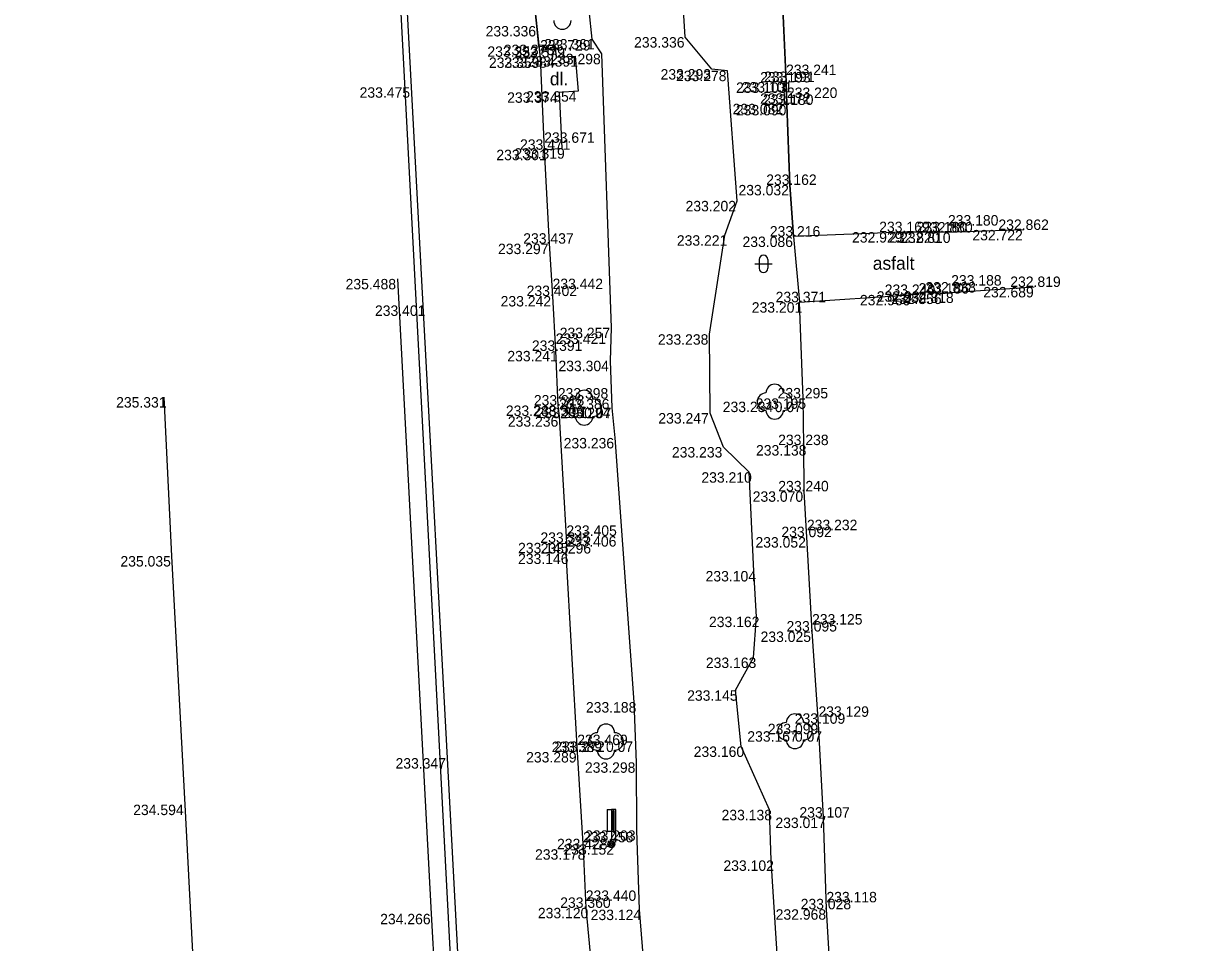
# Model space of a CAD drawing. Extents: x -599516 to -599132, y -1163668 to -1163119.
# Drawn here: x -599515.16 to -599481.19, y -1163296.64 to -1163270.22 of the extents above; entities that cross this region are included whole.
import ezdxf

# ---------------------------------------------------------------- set-up
doc = ezdxf.new("R2010")
doc.units = 0
for name, color, linetype in [('_ZEMERENI OBLAST', 7, 'Continuous'), ('Bod-oznac1', 7, 'Continuous'), ('Bod-oznac2', 7, 'Continuous'), ('Bod-oznac3', 7, 'Continuous'), ('Bod-vyska1', 7, 'Continuous'), ('Bod-vyska2', 7, 'Continuous'), ('Bod-vyska3', 7, 'Continuous'), ('Z_cela-hrobu-dolni-linie', 7, 'Continuous'), ('Z_cela-hrobu-horni-linie', 7, 'Continuous'), ('Z_chodnik', 7, 'Continuous'), ('Z_komunikace', 7, 'Continuous'), ('Z_kultury-znacky', 7, 'Continuous'), ('Z_nove-stromy-prumer-kmene', 7, 'Continuous'), ('Z_popis-budov-povrchu', 7, 'Continuous'), ('Z_stromy-nove-vysazene', 7, 'Continuous'), ('Z_zdi-ohradni', 7, 'Continuous'), ('Z_znacky-ostatni-orientacni-sloupek', 7, 'Continuous'), ('Z_zpevnene-plochy', 7, 'Continuous')]:
    doc.layers.add(name, color=color, linetype=linetype)

msp = doc.modelspace()

# ---------------------------------------------------------------- linework, layer by layer
at = {"layer": '_ZEMERENI OBLAST'}
msp.add_lwpolyline([(-599246.21, -1163173.61), (-599310.76, -1163161.2), (-599382.471, -1163147.382), (-599418.511, -1163140.298), (-599415.805, -1163126.425), (-599441.73, -1163121.594), (-599445.004, -1163135.25), (-599483.712, -1163127.751), (-599506.25, -1163123.345), (-599510.771, -1163146.476), (-599502.636, -1163301.975), (-599510.038, -1163302.355), (-599510.12, -1163309.17), (-599515.16, -1163309.664), (-599511.204, -1163380.278), (-599506.35, -1163380.56), (-599506.01, -1163391.1), (-599497.946, -1163390.674), (-599491.96, -1163502.01)], dxfattribs=at)
at = {"layer": 'Bod-oznac1'}
for p, q in [((-599500.41, -1163270.289), (-599500.41, -1163270.289)), ((-599498.83, -1163270.663), (-599498.83, -1163270.663)), ((-599496.143, -1163270.609), (-599496.143, -1163270.609)), ((-599500.348, -1163270.875), (-599500.348, -1163270.875)), ((-599499.887, -1163270.826), (-599499.887, -1163270.826)), ((-599498.551, -1163271.088), (-599498.551, -1163271.088)), ((-599500.315, -1163271.194), (-599500.315, -1163271.194)), ((-599499.854, -1163271.189), (-599499.854, -1163271.189)), ((-599499.31, -1163271.158), (-599499.31, -1163271.158)), ((-599495.381, -1163271.529), (-599495.381, -1163271.529)), ((-599494.924, -1163271.575), (-599494.924, -1163271.575)), ((-599504.007, -1163272.052), (-599504.007, -1163272.052)), ((-599493.305, -1163271.912), (-599493.305, -1163271.912)), ((-599493.244, -1163271.899), (-599493.244, -1163271.899)), ((-599499.766, -1163272.197), (-599499.766, -1163272.197)), ((-599499.224, -1163272.165), (-599499.224, -1163272.165)), ((-599493.3, -1163272.527), (-599493.3, -1163272.527)), ((-599493.219, -1163272.559), (-599493.219, -1163272.559)), ((-599499.689, -1163273.804), (-599499.689, -1163273.804)), ((-599500.196, -1163273.848), (-599500.196, -1163273.848)), ((-599493.132, -1163274.859), (-599493.132, -1163274.859)), ((-599494.653, -1163275.318), (-599494.653, -1163275.318)), ((-599489.889, -1163276.217), (-599489.889, -1163276.217)), ((-599488.802, -1163276.221), (-599488.802, -1163276.221)), ((-599486.405, -1163276.153), (-599486.405, -1163276.153)), ((-599500.052, -1163276.548), (-599500.052, -1163276.548)), ((-599495.005, -1163276.306), (-599495.005, -1163276.306)), ((-599493.028, -1163276.344), (-599493.028, -1163276.344)), ((-599488.59, -1163276.227), (-599488.59, -1163276.227)), ((-599504.412, -1163277.562), (-599504.412, -1163277.562)), ((-599489.155, -1163277.917), (-599489.155, -1163277.917)), ((-599486.116, -1163277.793), (-599486.116, -1163277.793)), ((-599499.956, -1163278.054), (-599499.956, -1163278.054)), ((-599492.854, -1163278.232), (-599492.854, -1163278.232)), ((-599489.663, -1163278.022), (-599489.663, -1163278.022)), ((-599488.753, -1163277.984), (-599488.753, -1163277.984)), ((-599488.498, -1163277.953), (-599488.498, -1163277.953)), ((-599503.674, -1163278.325), (-599503.674, -1163278.325)), ((-599498.267, -1163278.965), (-599498.267, -1163278.965)), ((-599495.445, -1163279.153), (-599495.445, -1163279.153)), ((-599499.867, -1163279.631), (-599499.867, -1163279.631)), ((-599498.296, -1163279.915), (-599498.296, -1163279.915)), ((-599511.124, -1163280.961), (-599511.124, -1163280.961)), ((-599499.805, -1163281.202), (-599499.805, -1163281.202)), ((-599499.048, -1163281.265), (-599499.048, -1163281.265)), ((-599498.257, -1163281.266), (-599498.257, -1163281.266)), ((-599493.571, -1163281.092), (-599493.571, -1163281.092)), ((-599492.751, -1163280.997), (-599492.751, -1163280.997)), ((-599499.771, -1163281.511), (-599499.771, -1163281.511)), ((-599495.421, -1163281.42), (-599495.421, -1163281.42)), ((-599498.167, -1163282.135), (-599498.167, -1163282.135)), ((-599495.043, -1163282.397), (-599495.043, -1163282.397)), ((-599492.73, -1163282.341), (-599492.73, -1163282.341)), ((-599494.302, -1163283.121), (-599494.302, -1163283.121)), ((-599492.723, -1163283.67), (-599492.723, -1163283.67)), ((-599492.644, -1163284.987), (-599492.644, -1163284.987)), ((-599499.559, -1163285.151), (-599499.559, -1163285.151)), ((-599510.898, -1163285.532), (-599510.898, -1163285.532)), ((-599499.57, -1163285.459), (-599499.57, -1163285.459)), ((-599494.17, -1163285.961), (-599494.17, -1163285.961)), ((-599494.094, -1163287.274), (-599494.094, -1163287.274)), ((-599492.497, -1163287.701), (-599492.497, -1163287.701)), ((-599494.183, -1163288.45), (-599494.183, -1163288.45)), ((-599494.698, -1163289.392), (-599494.698, -1163289.392)), ((-599497.619, -1163289.731), (-599497.619, -1163289.731)), ((-599492.312, -1163290.353), (-599492.312, -1163290.353)), ((-599492.99, -1163290.568), (-599492.99, -1163290.568)), ((-599499.246, -1163291.167), (-599499.246, -1163291.167)), ((-599498.421, -1163290.863), (-599498.421, -1163290.863)), ((-599494.535, -1163291.007), (-599494.535, -1163291.007)), ((-599502.975, -1163291.342), (-599502.975, -1163291.342)), ((-599497.555, -1163291.463), (-599497.555, -1163291.463)), ((-599510.518, -1163292.68), (-599510.518, -1163292.68)), ((-599493.72, -1163292.828), (-599493.72, -1163292.828)), ((-599492.172, -1163293.052), (-599492.172, -1163293.052)), ((-599497.54, -1163293.419), (-599497.54, -1163293.419)), ((-599498.263, -1163293.818), (-599498.263, -1163293.818)), ((-599499.081, -1163293.962), (-599499.081, -1163293.962)), ((-599493.668, -1163294.283), (-599493.668, -1163294.283)), ((-599503.442, -1163295.819), (-599503.442, -1163295.819)), ((-599499.002, -1163295.647), (-599499.002, -1163295.647)), ((-599497.471, -1163295.699), (-599497.471, -1163295.699)), ((-599492.084, -1163295.688), (-599492.084, -1163295.688))]:
    msp.add_line(p, q, dxfattribs=at)
at = {"layer": 'Bod-oznac2'}
for p, q in [((-599500.315, -1163271.194), (-599500.315, -1163271.194)), ((-599493.305, -1163271.912), (-599493.305, -1163271.912)), ((-599493.244, -1163271.899), (-599493.244, -1163271.899)), ((-599493.3, -1163272.527), (-599493.3, -1163272.527)), ((-599493.219, -1163272.559), (-599493.219, -1163272.559)), ((-599500.196, -1163273.848), (-599500.196, -1163273.848)), ((-599493.132, -1163274.859), (-599493.132, -1163274.859)), ((-599489.889, -1163276.217), (-599489.889, -1163276.217)), ((-599488.802, -1163276.221), (-599488.802, -1163276.221)), ((-599486.405, -1163276.153), (-599486.405, -1163276.153)), ((-599500.052, -1163276.548), (-599500.052, -1163276.548)), ((-599493.028, -1163276.344), (-599493.028, -1163276.344)), ((-599488.59, -1163276.227), (-599488.59, -1163276.227)), ((-599486.116, -1163277.793), (-599486.116, -1163277.793)), ((-599499.956, -1163278.054), (-599499.956, -1163278.054)), ((-599492.854, -1163278.232), (-599492.854, -1163278.232)), ((-599489.663, -1163278.022), (-599489.663, -1163278.022)), ((-599488.753, -1163277.984), (-599488.753, -1163277.984)), ((-599488.498, -1163277.953), (-599488.498, -1163277.953)), ((-599499.867, -1163279.631), (-599499.867, -1163279.631)), ((-599499.805, -1163281.202), (-599499.805, -1163281.202)), ((-599492.751, -1163280.997), (-599492.751, -1163280.997)), ((-599499.771, -1163281.511), (-599499.771, -1163281.511)), ((-599492.73, -1163282.341), (-599492.73, -1163282.341)), ((-599492.723, -1163283.67), (-599492.723, -1163283.67)), ((-599492.644, -1163284.987), (-599492.644, -1163284.987)), ((-599499.559, -1163285.151), (-599499.559, -1163285.151)), ((-599499.57, -1163285.459), (-599499.57, -1163285.459)), ((-599492.497, -1163287.701), (-599492.497, -1163287.701)), ((-599492.312, -1163290.353), (-599492.312, -1163290.353)), ((-599499.246, -1163291.167), (-599499.246, -1163291.167)), ((-599492.172, -1163293.052), (-599492.172, -1163293.052)), ((-599499.081, -1163293.962), (-599499.081, -1163293.962)), ((-599499.002, -1163295.647), (-599499.002, -1163295.647)), ((-599492.084, -1163295.688), (-599492.084, -1163295.688))]:
    msp.add_line(p, q, dxfattribs=at)
at = {"layer": 'Bod-oznac3'}
for p, q in [((-599500.315, -1163271.194), (-599500.315, -1163271.194)), ((-599493.244, -1163271.899), (-599493.244, -1163271.899)), ((-599493.219, -1163272.559), (-599493.219, -1163272.559)), ((-599500.196, -1163273.848), (-599500.196, -1163273.848)), ((-599488.59, -1163276.227), (-599488.59, -1163276.227)), ((-599499.956, -1163278.054), (-599499.956, -1163278.054)), ((-599488.498, -1163277.953), (-599488.498, -1163277.953)), ((-599499.867, -1163279.631), (-599499.867, -1163279.631)), ((-599499.805, -1163281.202), (-599499.805, -1163281.202)), ((-599499.771, -1163281.511), (-599499.771, -1163281.511)), ((-599492.644, -1163284.987), (-599492.644, -1163284.987)), ((-599499.559, -1163285.151), (-599499.559, -1163285.151)), ((-599499.57, -1163285.459), (-599499.57, -1163285.459)), ((-599492.497, -1163287.701), (-599492.497, -1163287.701)), ((-599492.312, -1163290.353), (-599492.312, -1163290.353)), ((-599499.246, -1163291.167), (-599499.246, -1163291.167)), ((-599499.081, -1163293.962), (-599499.081, -1163293.962)), ((-599499.002, -1163295.647), (-599499.002, -1163295.647)), ((-599492.084, -1163295.688), (-599492.084, -1163295.688))]:
    msp.add_line(p, q, dxfattribs=at)
at = {"layer": 'Z_cela-hrobu-dolni-linie'}
for p, q in [((-599500.348, -1163270.875), (-599500.315, -1163271.194)), ((-599500.315, -1163271.194), (-599500.196, -1163273.848))]:
    msp.add_line(p, q, dxfattribs=at)
for points in [[(-599494.548, -1163247.621), (-599494.518, -1163248.968), (-599494.344, -1163251.823), (-599494.202, -1163254.684), (-599494.031, -1163257.489), (-599493.93, -1163260.166), (-599493.773, -1163262.86), (-599493.611, -1163265.567), (-599493.422, -1163268.186), (-599493.346, -1163269.573), (-599493.244, -1163271.899), (-599493.219, -1163272.559), (-599493.132, -1163274.859), (-599493.028, -1163276.344)], [(-599500.348, -1163270.875), (-599500.41, -1163270.289), (-599500.465, -1163269.769), (-599500.574, -1163269.754), (-599500.582, -1163268.691)], [(-599500.196, -1163273.848), (-599500.052, -1163276.548), (-599499.956, -1163278.054), (-599499.867, -1163279.631), (-599499.805, -1163281.202), (-599499.771, -1163281.511), (-599499.559, -1163285.151), (-599499.57, -1163285.459), (-599499.246, -1163291.167), (-599499.081, -1163293.962), (-599499.002, -1163295.647), (-599498.721, -1163298.601), (-599498.621, -1163302.682)], [(-599491.449, -1163306.566), (-599491.719, -1163302.516), (-599491.834, -1163299.801), (-599491.922, -1163298.461), (-599492.084, -1163295.688), (-599492.172, -1163293.052), (-599492.312, -1163290.353), (-599492.497, -1163287.701), (-599492.644, -1163284.987), (-599492.723, -1163283.67), (-599492.73, -1163282.341), (-599492.751, -1163280.997), (-599492.854, -1163278.232)]]:
    msp.add_lwpolyline(points, dxfattribs=at)
at = {"layer": 'Z_cela-hrobu-horni-linie'}
for points in [[(-599489.889, -1163276.217), (-599493.028, -1163276.344), (-599493.132, -1163274.859), (-599493.219, -1163272.559), (-599493.219, -1163272.559), (-599493.244, -1163271.899), (-599493.244, -1163271.899), (-599493.346, -1163269.573), (-599493.346, -1163269.573), (-599493.422, -1163268.186)], [(-599500.465, -1163269.769), (-599500.315, -1163271.194), (-599500.315, -1163271.194), (-599500.196, -1163273.848), (-599500.196, -1163273.848), (-599500.052, -1163276.548), (-599499.956, -1163278.054), (-599499.956, -1163278.054), (-599499.867, -1163279.631), (-599499.867, -1163279.631), (-599499.805, -1163281.202), (-599499.805, -1163281.202), (-599499.771, -1163281.511), (-599499.771, -1163281.511), (-599499.559, -1163285.151), (-599499.559, -1163285.151), (-599499.57, -1163285.459), (-599499.57, -1163285.459), (-599499.246, -1163291.167), (-599499.246, -1163291.167), (-599499.081, -1163293.962), (-599499.081, -1163293.962), (-599499.002, -1163295.647), (-599499.002, -1163295.647), (-599498.721, -1163298.601)], [(-599486.405, -1163276.153), (-599488.59, -1163276.227), (-599488.59, -1163276.227), (-599488.802, -1163276.221)], [(-599488.753, -1163277.984), (-599488.498, -1163277.953), (-599488.498, -1163277.953), (-599486.116, -1163277.793)], [(-599488.227, -1163306.623), (-599491.428, -1163306.82), (-599491.449, -1163306.566), (-599491.719, -1163302.516), (-599491.719, -1163302.516), (-599491.834, -1163299.801), (-599491.834, -1163299.801), (-599491.922, -1163298.461), (-599491.922, -1163298.461), (-599492.084, -1163295.688), (-599492.084, -1163295.688), (-599492.172, -1163293.052), (-599492.312, -1163290.353), (-599492.312, -1163290.353), (-599492.497, -1163287.701), (-599492.497, -1163287.701), (-599492.644, -1163284.987), (-599492.644, -1163284.987), (-599492.723, -1163283.67), (-599492.73, -1163282.341), (-599492.751, -1163280.997), (-599492.854, -1163278.232), (-599489.663, -1163278.022)]]:
    msp.add_lwpolyline(points, dxfattribs=at)
at = {"layer": 'Z_chodnik'}
for p, q in [((-599489.889, -1163276.217), (-599493.028, -1163276.344)), ((-599493.028, -1163276.344), (-599492.854, -1163278.232))]:
    msp.add_line(p, q, dxfattribs=at)
for points in [[(-599486.405, -1163276.153), (-599488.59, -1163276.227), (-599488.802, -1163276.221), (-599489.889, -1163276.217)], [(-599492.854, -1163278.232), (-599489.663, -1163278.022), (-599489.155, -1163277.917), (-599488.753, -1163277.984), (-599488.498, -1163277.953), (-599486.116, -1163277.793)]]:
    msp.add_lwpolyline(points, dxfattribs=at)
at = {"layer": 'Z_komunikace'}
for points in [[(-599500.322, -1163242.571), (-599500.078, -1163244.732), (-599499.839, -1163247.333), (-599499.735, -1163249.09), (-599499.58, -1163256.544), (-599499.29, -1163264.019), (-599498.975, -1163268.726), (-599498.663, -1163269.045), (-599498.681, -1163269.603), (-599498.916, -1163269.846), (-599498.83, -1163270.663), (-599498.551, -1163271.088), (-599498.267, -1163278.965), (-599498.296, -1163279.915), (-599498.257, -1163281.266), (-599498.167, -1163282.135), (-599497.619, -1163289.731), (-599497.555, -1163291.463), (-599497.54, -1163293.419), (-599497.471, -1163295.699), (-599497.029, -1163301.128), (-599497.128, -1163304.167)], [(-599492.957, -1163306.524), (-599493.112, -1163304.549), (-599493.296, -1163300.108), (-599493.668, -1163294.283), (-599493.72, -1163292.828), (-599494.535, -1163291.007), (-599494.698, -1163289.392), (-599494.183, -1163288.45), (-599494.094, -1163287.274), (-599494.17, -1163285.961), (-599494.302, -1163283.121), (-599495.043, -1163282.397), (-599495.421, -1163281.42), (-599495.445, -1163279.153), (-599495.005, -1163276.306), (-599494.653, -1163275.318), (-599494.924, -1163271.575), (-599495.381, -1163271.529), (-599496.143, -1163270.609), (-599496.204, -1163269.684)]]:
    msp.add_lwpolyline(points, dxfattribs=at)
at = {"layer": 'Z_kultury-znacky'}
for p, q in [((-599494.143, -1163277.132), (-599493.643, -1163277.132)), ((-599494.018, -1163277.007), (-599494.018, -1163277.257)), ((-599493.768, -1163277.007), (-599493.768, -1163277.257))]:
    msp.add_line(p, q, dxfattribs=at)
for centre, start, end in [((-599493.893, -1163277.007), 0, 180), ((-599493.893, -1163277.257), 180, 0)]:
    msp.add_arc(centre, 0.125, start, end, dxfattribs=at)
at = {"layer": 'Z_stromy-nove-vysazene'}
for centre in [(-599499.048, -1163281.265), (-599493.571, -1163281.092), (-599492.99, -1163290.568), (-599498.421, -1163290.863)]:
    msp.add_circle(centre, 0.025, dxfattribs=at)
for centre, start, end in [((-599499.674, -1163270.131), 180, 0), ((-599493.571, -1163280.842), 0, 180), ((-599499.048, -1163281.015), 0, 180), ((-599493.821, -1163281.092), 90, 270), ((-599493.321, -1163281.092), 270, 90), ((-599499.298, -1163281.265), 90, 270), ((-599498.798, -1163281.265), 270, 90), ((-599499.048, -1163281.515), 180, 0), ((-599493.571, -1163281.342), 180, 0), ((-599492.99, -1163290.318), 0, 180), ((-599498.421, -1163290.613), 0, 180), ((-599493.24, -1163290.568), 90, 270), ((-599492.74, -1163290.568), 270, 90), ((-599498.671, -1163290.863), 90, 270), ((-599498.171, -1163290.863), 270, 90), ((-599492.99, -1163290.818), 180, 0), ((-599498.421, -1163291.113), 180, 0)]:
    msp.add_arc(centre, 0.25, start, end, dxfattribs=at)
at = {"layer": 'Z_zdi-ohradni'}
for points in [[(-599502.586, -1163298.735), (-599502.975, -1163291.342), (-599503.674, -1163278.325), (-599504.007, -1163272.052), (-599504.533, -1163262.398)], [(-599504.412, -1163277.562), (-599503.442, -1163295.819), (-599503.342, -1163297.699)], [(-599509.403, -1163309.043), (-599509.515, -1163307.443), (-599509.758, -1163307.457), (-599509.774, -1163307.008), (-599509.785, -1163306.716), (-599509.84, -1163305.672), (-599509.851, -1163305.429), (-599509.864, -1163304.92), (-599509.639, -1163304.901), (-599509.743, -1163303.313), (-599509.96, -1163303.306), (-599510.132, -1163300.052), (-599510.518, -1163292.68), (-599510.898, -1163285.532), (-599511.124, -1163280.961)]]:
    msp.add_lwpolyline(points, dxfattribs=at)
at = {"layer": 'Z_znacky-ostatni-orientacni-sloupek'}
for p, q in [((-599498.388, -1163292.818), (-599498.388, -1163293.443)), ((-599498.388, -1163292.818), (-599498.263, -1163292.818)), ((-599498.388, -1163293.443), (-599498.263, -1163293.443)), ((-599498.263, -1163293.443), (-599498.263, -1163293.718))]:
    msp.add_line(p, q, dxfattribs=at)
for points in [[(-599498.263, -1163293.443), (-599498.138, -1163293.443), (-599498.138, -1163292.818), (-599498.263, -1163292.818)], [(-599498.221, -1163293.4), (-599498.181, -1163293.4), (-599498.181, -1163292.86), (-599498.221, -1163292.86)]]:
    msp.add_lwpolyline(points, close=True, dxfattribs=at)
for radius in [0.1, 0.065, 0.03]:
    msp.add_circle((-599498.263, -1163293.818), radius, dxfattribs=at)
at = {"layer": 'Z_zpevnene-plochy'}
msp.add_line((-599500.196, -1163273.848), (-599499.689, -1163273.804), dxfattribs=at)
for points in [[(-599500.348, -1163270.875), (-599499.887, -1163270.826), (-599499.854, -1163271.189), (-599499.31, -1163271.158), (-599499.224, -1163272.165), (-599499.766, -1163272.197), (-599499.689, -1163273.804)], [(-599493.244, -1163271.899), (-599493.305, -1163271.912), (-599493.3, -1163272.527), (-599493.219, -1163272.559)], [(-599493.244, -1163271.899), (-599493.305, -1163271.912), (-599493.3, -1163272.527), (-599493.219, -1163272.559)]]:
    msp.add_lwpolyline(points, dxfattribs=at)

# ---------------------------------------------------------------- texts
at = {"layer": 'Bod-vyska1'}
for s, p in [('233.336', (-599501.88, -1163270.589)), ('233.361', (-599500.196, -1163270.963)), ('233.336', (-599497.613, -1163270.909)), ('233.352', (-599501.83, -1163271.175)), ('233.376', (-599501.359, -1163271.126)), ('233.298', (-599500.021, -1163271.388)), ('233.359', (-599501.785, -1163271.494)), ('233.384', (-599501.347, -1163271.489)), ('233.391', (-599500.676, -1163271.458)), ('233.293', (-599496.851, -1163271.829)), ('233.278', (-599496.407, -1163271.875)), ('233.475', (-599505.502, -1163272.352)), ('233.103', (-599494.681, -1163272.212)), ('233.101', (-599494.516, -1163272.199)), ('233.374', (-599501.261, -1163272.497)), ('233.354', (-599500.717, -1163272.465)), ('233.082', (-599494.78, -1163272.827)), ('233.090', (-599494.685, -1163272.859)), ('233.301', (-599501.572, -1163274.148)), ('233.319', (-599501.055, -1163274.104)), ('233.032', (-599494.612, -1163275.159)), ('233.202', (-599496.133, -1163275.618)), ('232.929', (-599491.348, -1163276.517)), ('232.820', (-599490.282, -1163276.521)), ('232.810', (-599489.966, -1163276.527)), ('232.722', (-599487.888, -1163276.453)), ('233.297', (-599501.524, -1163276.848)), ('233.221', (-599496.383, -1163276.606)), ('233.086', (-599494.496, -1163276.644)), ('235.488', (-599505.905, -1163277.862)), ('232.934', (-599490.637, -1163278.217)), ('232.689', (-599487.575, -1163278.093)), ('233.242', (-599501.449, -1163278.354)), ('233.201', (-599494.23, -1163278.532)), ('232.960', (-599491.12, -1163278.322)), ('232.856', (-599490.223, -1163278.284)), ('232.818', (-599489.876, -1163278.253)), ('233.401', (-599505.061, -1163278.625)), ('233.257', (-599499.75, -1163279.265)), ('233.238', (-599496.927, -1163279.453)), ('233.241', (-599501.256, -1163279.931)), ('233.304', (-599499.787, -1163280.215)), ('235.331', (-599512.502, -1163281.261)), ('233.248', (-599501.298, -1163281.502)), ('233.291', (-599500.414, -1163281.565)), ('233.294', (-599499.739, -1163281.566)), ('233.234', (-599495.064, -1163281.392)), ('233.195', (-599494.117, -1163281.297)), ('233.236', (-599501.241, -1163281.811)), ('233.247', (-599496.916, -1163281.72)), ('233.236', (-599499.637, -1163282.435)), ('233.138', (-599494.108, -1163282.641)), ('233.233', (-599496.525, -1163282.697)), ('233.210', (-599495.678, -1163283.421)), ('233.070', (-599494.203, -1163283.97)), ('233.052', (-599494.124, -1163285.287)), ('233.145', (-599500.948, -1163285.451)), ('235.035', (-599512.378, -1163285.832)), ('233.146', (-599500.948, -1163285.759)), ('233.104', (-599495.557, -1163286.261)), ('233.162', (-599495.46, -1163287.574)), ('233.025', (-599493.977, -1163288.001)), ('233.163', (-599495.549, -1163288.75)), ('233.145', (-599496.087, -1163289.692)), ('233.188', (-599498.997, -1163290.031)), ('233.099', (-599493.769, -1163290.653)), ('233.167', (-599494.358, -1163290.868)), ('233.289', (-599500.716, -1163291.467)), ('233.272', (-599499.904, -1163291.163)), ('233.160', (-599495.899, -1163291.307)), ('233.347', (-599504.47, -1163291.642)), ('233.298', (-599499.025, -1163291.763)), ('234.594', (-599512.011, -1163292.98)), ('233.138', (-599495.098, -1163293.128)), ('233.017', (-599493.55, -1163293.352)), ('233.203', (-599499.02, -1163293.719)), ('233.152', (-599499.641, -1163294.118)), ('233.178', (-599500.46, -1163294.262)), ('233.102', (-599495.044, -1163294.583)), ('234.266', (-599504.912, -1163296.119)), ('233.120', (-599500.378, -1163295.947)), ('233.124', (-599498.86, -1163295.999)), ('232.968', (-599493.543, -1163295.988))]:
    msp.add_text(s, height=0.3, dxfattribs=at).set_placement(p)
at = {"layer": 'Bod-vyska2'}
for s, p in [('233.579', (-599501.051, -1163271.194)), ('233.193', (-599493.988, -1163271.912)), ('233.191', (-599493.875, -1163271.899)), ('233.172', (-599493.99, -1163272.527)), ('233.180', (-599493.907, -1163272.559)), ('233.471', (-599500.891, -1163273.848)), ('233.162', (-599493.815, -1163274.859)), ('232.862', (-599487.14, -1163276.153)), ('233.216', (-599493.711, -1163276.344)), ('233.169', (-599490.566, -1163276.217)), ('233.180', (-599489.49, -1163276.221)), ('232.880', (-599489.33, -1163276.227)), ('233.437', (-599500.799, -1163276.548)), ('232.819', (-599486.799, -1163277.793)), ('233.402', (-599500.701, -1163278.054)), ('233.240', (-599490.408, -1163278.022)), ('233.186', (-599489.436, -1163277.984)), ('232.838', (-599489.239, -1163277.953)), ('233.371', (-599493.544, -1163278.232)), ('233.391', (-599500.55, -1163279.631)), ('233.318', (-599500.494, -1163281.202)), ('233.295', (-599493.486, -1163280.997)), ('233.306', (-599500.505, -1163281.511)), ('233.238', (-599493.471, -1163282.341)), ('233.240', (-599493.468, -1163283.67)), ('233.092', (-599493.378, -1163284.987)), ('233.345', (-599500.305, -1163285.151)), ('233.296', (-599500.299, -1163285.459)), ('233.095', (-599493.231, -1163287.701)), ('233.109', (-599492.994, -1163290.353)), ('233.389', (-599499.981, -1163291.167)), ('233.107', (-599492.861, -1163293.052)), ('233.428', (-599499.827, -1163293.962)), ('233.360', (-599499.736, -1163295.647)), ('233.028', (-599492.824, -1163295.688))]:
    msp.add_text(s, height=0.3, dxfattribs=at).set_placement(p)
at = {"layer": 'Bod-vyska3'}
for s, p in [('233.729', (-599500.315, -1163270.994)), ('233.241', (-599493.244, -1163271.699)), ('233.220', (-599493.219, -1163272.359)), ('233.671', (-599500.196, -1163273.648)), ('233.180', (-599488.59, -1163276.027)), ('233.442', (-599499.956, -1163277.854)), ('233.188', (-599488.498, -1163277.753)), ('233.421', (-599499.867, -1163279.431)), ('233.398', (-599499.805, -1163281.002)), ('233.386', (-599499.771, -1163281.311)), ('233.405', (-599499.559, -1163284.951)), ('233.232', (-599492.644, -1163284.787)), ('233.406', (-599499.57, -1163285.259)), ('233.125', (-599492.497, -1163287.501)), ('233.129', (-599492.312, -1163290.153)), ('233.469', (-599499.246, -1163290.967)), ('233.458', (-599499.081, -1163293.762)), ('233.440', (-599499.002, -1163295.447)), ('233.118', (-599492.084, -1163295.488))]:
    msp.add_text(s, height=0.3, dxfattribs=at).set_placement(p)
at = {"layer": 'Z_nove-stromy-prumer-kmene'}
for p in [(-599499.048, -1163281.565), (-599493.571, -1163281.392), (-599492.99, -1163290.868), (-599498.421, -1163291.163)]:
    msp.add_text('0.07', height=0.3, dxfattribs=at).set_placement(p)
at = {"layer": 'Z_popis-budov-povrchu'}
for s, p in [('dl.', (-599500.035, -1163271.995)), ('asfalt', (-599490.752, -1163277.298))]:
    msp.add_text(s, height=0.375, dxfattribs=at).set_placement(p)

doc.saveas('drawing.dxf')
